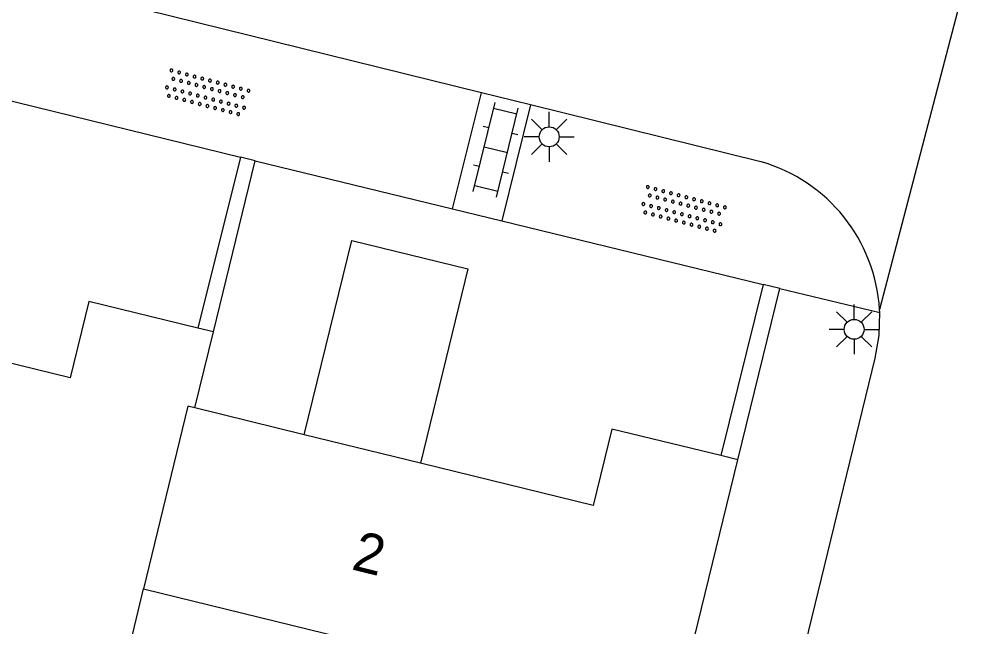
# Model space of a CAD drawing. Extents: x 128999 to 131010, y 395498 to 399007.
# Drawn here: x 129201.32 to 129225.52, y 397693.81 to 397709.04 of the extents above; entities that cross this region are included whole.
import ezdxf

# ---------------------------------------------------------------- set-up
doc = ezdxf.new("R2010")
doc.units = 0
for name, color, linetype in [('gg-afsc-muur', 7, 'Continuous'), ('gg-anno-huisnummerreeks BGT', 7, 'Continuous'), ('gg-bbg-gedigitaliseerde bebouwing', 7, 'Continuous'), ('gg-bbg-hoofdgebouw', 7, 'Continuous'), ('gg-bbg-luifel en loopbrug', 7, 'Continuous'), ('gg-bbg-tussenscheiding', 7, 'Continuous'), ('gg-knt-verharding', 7, 'Continuous'), ('gt-grn-weggrens', 7, 'Continuous'), ('gt-symb-klinker verharding', 7, 'Continuous'), ('gt-symb-lichtmast', 7, 'Continuous'), ('gt-symb-overige verharding', 7, 'Continuous')]:
    doc.layers.add(name, color=color, linetype=linetype)

# ---------------------------------------------------------------- blocks, each defined once
blk = doc.blocks.new('gt0-KL1')
at = {"layer": 'gt-symb-klinker verharding'}
for p, q in [((-1.15, 0.3), (1.15, 0.3)), ((-1, -0.3), (-1, 0.3)), ((-0.5, 0.3), (-0.5, 0.45)), ((0, -0.3), (0, 0.3)), ((0.5, 0.3), (0.5, 0.45)), ((1, -0.3), (1, 0.3)), ((-1.15, -0.3), (1.15, -0.3)), ((-0.5, -0.45), (-0.5, -0.3)), ((0.5, -0.45), (0.5, -0.3))]:
    blk.add_line(p, q, dxfattribs=at)
blk = doc.blocks.new('gt0-LMAST')
at = {"layer": 'gt-symb-lichtmast'}
for p, q in [((-0.005, 0.246), (-0.005, 0.621)), ((-0.182, 0.173), (-0.447, 0.438)), ((0.172, 0.173), (0.437, 0.438)), ((-0.255, -0.004), (-0.63, -0.004)), ((-0.182, -0.181), (-0.447, -0.446)), ((0.437, -0.446), (0.172, -0.181)), ((0.245, -0.004), (0.62, -0.004)), ((-0.005, -0.254), (-0.005, -0.629))]:
    blk.add_line(p, q, dxfattribs=at)
blk.add_circle((-0.005, -0.004), 0.25, dxfattribs=at)
blk = doc.blocks.new('gt0-OVH')
at = {"layer": 'gt-symb-overige verharding'}
for points in [[(-0.972, 0.298), (-0.967, 0.308), (-0.965, 0.319), (-0.966, 0.33), (-0.971, 0.34), (-0.978, 0.348), (-0.988, 0.353), (-0.999, 0.355), (-1.01, 0.354), (-1.02, 0.349), (-1.028, 0.342), (-1.033, 0.332), (-1.035, 0.321), (-1.034, 0.31), (-1.029, 0.3), (-1.022, 0.292), (-1.012, 0.287), (-1.001, 0.285), (-0.99, 0.286), (-0.98, 0.291)], [(-0.772, 0.298), (-0.767, 0.308), (-0.765, 0.319), (-0.766, 0.33), (-0.771, 0.34), (-0.778, 0.348), (-0.788, 0.353), (-0.799, 0.355), (-0.81, 0.354), (-0.82, 0.349), (-0.828, 0.342), (-0.833, 0.332), (-0.835, 0.321), (-0.834, 0.31), (-0.829, 0.3), (-0.822, 0.292), (-0.812, 0.287), (-0.801, 0.285), (-0.79, 0.286), (-0.78, 0.291)], [(-0.572, 0.298), (-0.567, 0.308), (-0.565, 0.319), (-0.566, 0.33), (-0.571, 0.34), (-0.578, 0.348), (-0.588, 0.353), (-0.599, 0.355), (-0.61, 0.354), (-0.62, 0.349), (-0.628, 0.342), (-0.633, 0.332), (-0.635, 0.321), (-0.634, 0.31), (-0.629, 0.3), (-0.622, 0.292), (-0.612, 0.287), (-0.601, 0.285), (-0.59, 0.286), (-0.58, 0.291)], [(-0.372, 0.298), (-0.367, 0.308), (-0.365, 0.319), (-0.366, 0.33), (-0.371, 0.34), (-0.378, 0.348), (-0.388, 0.353), (-0.399, 0.355), (-0.41, 0.354), (-0.42, 0.349), (-0.428, 0.342), (-0.433, 0.332), (-0.435, 0.321), (-0.434, 0.31), (-0.429, 0.3), (-0.422, 0.292), (-0.412, 0.287), (-0.401, 0.285), (-0.39, 0.286), (-0.38, 0.291)], [(-0.172, 0.298), (-0.167, 0.308), (-0.165, 0.319), (-0.166, 0.33), (-0.171, 0.34), (-0.178, 0.348), (-0.188, 0.353), (-0.199, 0.355), (-0.21, 0.354), (-0.22, 0.349), (-0.228, 0.342), (-0.233, 0.332), (-0.235, 0.321), (-0.234, 0.31), (-0.229, 0.3), (-0.222, 0.292), (-0.212, 0.287), (-0.201, 0.285), (-0.19, 0.286), (-0.18, 0.291)], [(0.028, 0.298), (0.033, 0.308), (0.035, 0.319), (0.034, 0.33), (0.029, 0.34), (0.022, 0.348), (0.012, 0.353), (0.001, 0.355), (-0.01, 0.354), (-0.02, 0.349), (-0.028, 0.342), (-0.033, 0.332), (-0.035, 0.321), (-0.034, 0.31), (-0.029, 0.3), (-0.022, 0.292), (-0.012, 0.287), (-0.001, 0.285), (0.01, 0.286), (0.02, 0.291)], [(0.228, 0.298), (0.233, 0.308), (0.235, 0.319), (0.234, 0.33), (0.229, 0.34), (0.222, 0.348), (0.212, 0.353), (0.201, 0.355), (0.19, 0.354), (0.18, 0.349), (0.172, 0.342), (0.167, 0.332), (0.165, 0.321), (0.166, 0.31), (0.171, 0.3), (0.178, 0.292), (0.188, 0.287), (0.199, 0.285), (0.21, 0.286), (0.22, 0.291)], [(0.428, 0.298), (0.433, 0.308), (0.435, 0.319), (0.434, 0.33), (0.429, 0.34), (0.422, 0.348), (0.412, 0.353), (0.401, 0.355), (0.39, 0.354), (0.38, 0.349), (0.372, 0.342), (0.367, 0.332), (0.365, 0.321), (0.366, 0.31), (0.371, 0.3), (0.378, 0.292), (0.388, 0.287), (0.399, 0.285), (0.41, 0.286), (0.42, 0.291)], [(0.628, 0.298), (0.633, 0.308), (0.635, 0.319), (0.634, 0.33), (0.629, 0.34), (0.622, 0.348), (0.612, 0.353), (0.601, 0.355), (0.59, 0.354), (0.58, 0.349), (0.572, 0.342), (0.567, 0.332), (0.565, 0.321), (0.566, 0.31), (0.571, 0.3), (0.578, 0.292), (0.588, 0.287), (0.599, 0.285), (0.61, 0.286), (0.62, 0.291)], [(0.828, 0.298), (0.833, 0.308), (0.835, 0.319), (0.834, 0.33), (0.829, 0.34), (0.822, 0.348), (0.812, 0.353), (0.801, 0.355), (0.79, 0.354), (0.78, 0.349), (0.772, 0.342), (0.767, 0.332), (0.765, 0.321), (0.766, 0.31), (0.771, 0.3), (0.778, 0.292), (0.788, 0.287), (0.799, 0.285), (0.81, 0.286), (0.82, 0.291)], [(1.028, 0.298), (1.033, 0.308), (1.035, 0.319), (1.034, 0.33), (1.029, 0.34), (1.022, 0.348), (1.012, 0.353), (1.001, 0.355), (0.99, 0.354), (0.98, 0.349), (0.972, 0.342), (0.967, 0.332), (0.965, 0.321), (0.966, 0.31), (0.971, 0.3), (0.978, 0.292), (0.988, 0.287), (0.999, 0.285), (1.01, 0.286), (1.02, 0.291)], [(-0.872, 0.106), (-0.867, 0.116), (-0.865, 0.126), (-0.866, 0.137), (-0.871, 0.147), (-0.878, 0.156), (-0.888, 0.161), (-0.899, 0.163), (-0.91, 0.162), (-0.92, 0.157), (-0.928, 0.15), (-0.933, 0.14), (-0.935, 0.129), (-0.934, 0.118), (-0.929, 0.108), (-0.922, 0.1), (-0.912, 0.095), (-0.901, 0.092), (-0.89, 0.094), (-0.88, 0.098)], [(-0.672, 0.106), (-0.667, 0.116), (-0.665, 0.126), (-0.666, 0.137), (-0.671, 0.147), (-0.678, 0.156), (-0.688, 0.161), (-0.699, 0.163), (-0.71, 0.162), (-0.72, 0.157), (-0.728, 0.15), (-0.733, 0.14), (-0.735, 0.129), (-0.734, 0.118), (-0.729, 0.108), (-0.722, 0.1), (-0.712, 0.095), (-0.701, 0.092), (-0.69, 0.094), (-0.68, 0.098)], [(-0.472, 0.106), (-0.467, 0.116), (-0.465, 0.126), (-0.466, 0.137), (-0.471, 0.147), (-0.478, 0.156), (-0.488, 0.161), (-0.499, 0.163), (-0.51, 0.162), (-0.52, 0.157), (-0.528, 0.15), (-0.533, 0.14), (-0.535, 0.129), (-0.534, 0.118), (-0.529, 0.108), (-0.522, 0.1), (-0.512, 0.095), (-0.501, 0.092), (-0.49, 0.094), (-0.48, 0.098)], [(-0.272, 0.106), (-0.267, 0.116), (-0.265, 0.126), (-0.266, 0.137), (-0.271, 0.147), (-0.278, 0.156), (-0.288, 0.161), (-0.299, 0.163), (-0.31, 0.162), (-0.32, 0.157), (-0.328, 0.15), (-0.333, 0.14), (-0.335, 0.129), (-0.334, 0.118), (-0.329, 0.108), (-0.322, 0.1), (-0.312, 0.095), (-0.301, 0.092), (-0.29, 0.094), (-0.28, 0.098)], [(-0.072, 0.106), (-0.067, 0.116), (-0.065, 0.126), (-0.066, 0.137), (-0.071, 0.147), (-0.078, 0.156), (-0.088, 0.161), (-0.099, 0.163), (-0.11, 0.162), (-0.12, 0.157), (-0.128, 0.15), (-0.133, 0.14), (-0.135, 0.129), (-0.134, 0.118), (-0.129, 0.108), (-0.122, 0.1), (-0.112, 0.095), (-0.101, 0.092), (-0.09, 0.094), (-0.08, 0.098)], [(0.128, 0.106), (0.133, 0.116), (0.135, 0.126), (0.134, 0.137), (0.129, 0.147), (0.122, 0.156), (0.112, 0.161), (0.101, 0.163), (0.09, 0.162), (0.08, 0.157), (0.072, 0.15), (0.067, 0.14), (0.065, 0.129), (0.066, 0.118), (0.071, 0.108), (0.078, 0.1), (0.088, 0.095), (0.099, 0.092), (0.11, 0.094), (0.12, 0.098)], [(0.328, 0.106), (0.333, 0.116), (0.335, 0.126), (0.334, 0.137), (0.329, 0.147), (0.322, 0.156), (0.312, 0.161), (0.301, 0.163), (0.29, 0.162), (0.28, 0.157), (0.272, 0.15), (0.267, 0.14), (0.265, 0.129), (0.266, 0.118), (0.271, 0.108), (0.278, 0.1), (0.288, 0.095), (0.299, 0.092), (0.31, 0.094), (0.32, 0.098)], [(0.528, 0.106), (0.533, 0.116), (0.535, 0.126), (0.534, 0.137), (0.529, 0.147), (0.522, 0.156), (0.512, 0.161), (0.501, 0.163), (0.49, 0.162), (0.48, 0.157), (0.472, 0.15), (0.467, 0.14), (0.465, 0.129), (0.466, 0.118), (0.471, 0.108), (0.478, 0.1), (0.488, 0.095), (0.499, 0.092), (0.51, 0.094), (0.52, 0.098)], [(0.728, 0.106), (0.733, 0.116), (0.735, 0.126), (0.734, 0.137), (0.729, 0.147), (0.722, 0.156), (0.712, 0.161), (0.701, 0.163), (0.69, 0.162), (0.68, 0.157), (0.672, 0.15), (0.667, 0.14), (0.665, 0.129), (0.666, 0.118), (0.671, 0.108), (0.678, 0.1), (0.688, 0.095), (0.699, 0.092), (0.71, 0.094), (0.72, 0.098)], [(0.928, 0.106), (0.933, 0.116), (0.935, 0.126), (0.934, 0.137), (0.929, 0.147), (0.922, 0.156), (0.912, 0.161), (0.901, 0.163), (0.89, 0.162), (0.88, 0.157), (0.872, 0.15), (0.867, 0.14), (0.865, 0.129), (0.866, 0.118), (0.871, 0.108), (0.878, 0.1), (0.888, 0.095), (0.899, 0.092), (0.91, 0.094), (0.92, 0.098)], [(-0.972, -0.142), (-0.967, -0.132), (-0.965, -0.121), (-0.966, -0.11), (-0.971, -0.1), (-0.978, -0.092), (-0.988, -0.087), (-0.999, -0.085), (-1.01, -0.086), (-1.02, -0.091), (-1.028, -0.098), (-1.033, -0.108), (-1.035, -0.119), (-1.034, -0.13), (-1.029, -0.14), (-1.022, -0.148), (-1.012, -0.153), (-1.001, -0.155), (-0.99, -0.154), (-0.98, -0.149)], [(-0.772, -0.142), (-0.767, -0.132), (-0.765, -0.121), (-0.766, -0.11), (-0.771, -0.1), (-0.778, -0.092), (-0.788, -0.087), (-0.799, -0.085), (-0.81, -0.086), (-0.82, -0.091), (-0.828, -0.098), (-0.833, -0.108), (-0.835, -0.119), (-0.834, -0.13), (-0.829, -0.14), (-0.822, -0.148), (-0.812, -0.153), (-0.801, -0.155), (-0.79, -0.154), (-0.78, -0.149)], [(-0.572, -0.142), (-0.567, -0.132), (-0.565, -0.121), (-0.566, -0.11), (-0.571, -0.1), (-0.578, -0.092), (-0.588, -0.087), (-0.599, -0.085), (-0.61, -0.086), (-0.62, -0.091), (-0.628, -0.098), (-0.633, -0.108), (-0.635, -0.119), (-0.634, -0.13), (-0.629, -0.14), (-0.622, -0.148), (-0.612, -0.153), (-0.601, -0.155), (-0.59, -0.154), (-0.58, -0.149)], [(-0.372, -0.142), (-0.367, -0.132), (-0.365, -0.121), (-0.366, -0.11), (-0.371, -0.1), (-0.378, -0.092), (-0.388, -0.087), (-0.399, -0.085), (-0.41, -0.086), (-0.42, -0.091), (-0.428, -0.098), (-0.433, -0.108), (-0.435, -0.119), (-0.434, -0.13), (-0.429, -0.14), (-0.422, -0.148), (-0.412, -0.153), (-0.401, -0.155), (-0.39, -0.154), (-0.38, -0.149)], [(-0.172, -0.142), (-0.167, -0.132), (-0.165, -0.121), (-0.166, -0.11), (-0.171, -0.1), (-0.178, -0.092), (-0.188, -0.087), (-0.199, -0.085), (-0.21, -0.086), (-0.22, -0.091), (-0.228, -0.098), (-0.233, -0.108), (-0.235, -0.119), (-0.234, -0.13), (-0.229, -0.14), (-0.222, -0.148), (-0.212, -0.153), (-0.201, -0.155), (-0.19, -0.154), (-0.18, -0.149)], [(0.028, -0.142), (0.033, -0.132), (0.035, -0.121), (0.034, -0.11), (0.029, -0.1), (0.022, -0.092), (0.012, -0.087), (0.001, -0.085), (-0.01, -0.086), (-0.02, -0.091), (-0.028, -0.098), (-0.033, -0.108), (-0.035, -0.119), (-0.034, -0.13), (-0.029, -0.14), (-0.022, -0.148), (-0.012, -0.153), (-0.001, -0.155), (0.01, -0.154), (0.02, -0.149)], [(0.228, -0.142), (0.233, -0.132), (0.235, -0.121), (0.234, -0.11), (0.229, -0.1), (0.222, -0.092), (0.212, -0.087), (0.201, -0.085), (0.19, -0.086), (0.18, -0.091), (0.172, -0.098), (0.167, -0.108), (0.165, -0.119), (0.166, -0.13), (0.171, -0.14), (0.178, -0.148), (0.188, -0.153), (0.199, -0.155), (0.21, -0.154), (0.22, -0.149)], [(0.428, -0.142), (0.433, -0.132), (0.435, -0.121), (0.434, -0.11), (0.429, -0.1), (0.422, -0.092), (0.412, -0.087), (0.401, -0.085), (0.39, -0.086), (0.38, -0.091), (0.372, -0.098), (0.367, -0.108), (0.365, -0.119), (0.366, -0.13), (0.371, -0.14), (0.378, -0.148), (0.388, -0.153), (0.399, -0.155), (0.41, -0.154), (0.42, -0.149)], [(0.628, -0.142), (0.633, -0.132), (0.635, -0.121), (0.634, -0.11), (0.629, -0.1), (0.622, -0.092), (0.612, -0.087), (0.601, -0.085), (0.59, -0.086), (0.58, -0.091), (0.572, -0.098), (0.567, -0.108), (0.565, -0.119), (0.566, -0.13), (0.571, -0.14), (0.578, -0.148), (0.588, -0.153), (0.599, -0.155), (0.61, -0.154), (0.62, -0.149)], [(0.828, -0.142), (0.833, -0.132), (0.835, -0.121), (0.834, -0.11), (0.829, -0.1), (0.822, -0.092), (0.812, -0.087), (0.801, -0.085), (0.79, -0.086), (0.78, -0.091), (0.772, -0.098), (0.767, -0.108), (0.765, -0.119), (0.766, -0.13), (0.771, -0.14), (0.778, -0.148), (0.788, -0.153), (0.799, -0.155), (0.81, -0.154), (0.82, -0.149)], [(1.028, -0.142), (1.033, -0.132), (1.035, -0.121), (1.034, -0.11), (1.029, -0.1), (1.022, -0.092), (1.012, -0.087), (1.001, -0.085), (0.99, -0.086), (0.98, -0.091), (0.972, -0.098), (0.967, -0.108), (0.965, -0.119), (0.966, -0.13), (0.971, -0.14), (0.978, -0.148), (0.988, -0.153), (0.999, -0.155), (1.01, -0.154), (1.02, -0.149)], [(-0.872, -0.334), (-0.867, -0.324), (-0.865, -0.314), (-0.866, -0.303), (-0.871, -0.293), (-0.878, -0.284), (-0.888, -0.279), (-0.899, -0.277), (-0.91, -0.278), (-0.92, -0.283), (-0.928, -0.29), (-0.933, -0.3), (-0.935, -0.311), (-0.934, -0.322), (-0.929, -0.332), (-0.922, -0.34), (-0.912, -0.345), (-0.901, -0.348), (-0.89, -0.346), (-0.88, -0.342)], [(-0.672, -0.334), (-0.667, -0.324), (-0.665, -0.314), (-0.666, -0.303), (-0.671, -0.293), (-0.678, -0.284), (-0.688, -0.279), (-0.699, -0.277), (-0.71, -0.278), (-0.72, -0.283), (-0.728, -0.29), (-0.733, -0.3), (-0.735, -0.311), (-0.734, -0.322), (-0.729, -0.332), (-0.722, -0.34), (-0.712, -0.345), (-0.701, -0.348), (-0.69, -0.346), (-0.68, -0.342)], [(-0.472, -0.334), (-0.467, -0.324), (-0.465, -0.314), (-0.466, -0.303), (-0.471, -0.293), (-0.478, -0.284), (-0.488, -0.279), (-0.499, -0.277), (-0.51, -0.278), (-0.52, -0.283), (-0.528, -0.29), (-0.533, -0.3), (-0.535, -0.311), (-0.534, -0.322), (-0.529, -0.332), (-0.522, -0.34), (-0.512, -0.345), (-0.501, -0.348), (-0.49, -0.346), (-0.48, -0.342)], [(-0.272, -0.334), (-0.267, -0.324), (-0.265, -0.314), (-0.266, -0.303), (-0.271, -0.293), (-0.278, -0.284), (-0.288, -0.279), (-0.299, -0.277), (-0.31, -0.278), (-0.32, -0.283), (-0.328, -0.29), (-0.333, -0.3), (-0.335, -0.311), (-0.334, -0.322), (-0.329, -0.332), (-0.322, -0.34), (-0.312, -0.345), (-0.301, -0.348), (-0.29, -0.346), (-0.28, -0.342)], [(-0.072, -0.334), (-0.067, -0.324), (-0.065, -0.314), (-0.066, -0.303), (-0.071, -0.293), (-0.078, -0.284), (-0.088, -0.279), (-0.099, -0.277), (-0.11, -0.278), (-0.12, -0.283), (-0.128, -0.29), (-0.133, -0.3), (-0.135, -0.311), (-0.134, -0.322), (-0.129, -0.332), (-0.122, -0.34), (-0.112, -0.345), (-0.101, -0.348), (-0.09, -0.346), (-0.08, -0.342)], [(0.128, -0.334), (0.133, -0.324), (0.135, -0.314), (0.134, -0.303), (0.129, -0.293), (0.122, -0.284), (0.112, -0.279), (0.101, -0.277), (0.09, -0.278), (0.08, -0.283), (0.072, -0.29), (0.067, -0.3), (0.065, -0.311), (0.066, -0.322), (0.071, -0.332), (0.078, -0.34), (0.088, -0.345), (0.099, -0.348), (0.11, -0.346), (0.12, -0.342)], [(0.328, -0.334), (0.333, -0.324), (0.335, -0.314), (0.334, -0.303), (0.329, -0.293), (0.322, -0.284), (0.312, -0.279), (0.301, -0.277), (0.29, -0.278), (0.28, -0.283), (0.272, -0.29), (0.267, -0.3), (0.265, -0.311), (0.266, -0.322), (0.271, -0.332), (0.278, -0.34), (0.288, -0.345), (0.299, -0.348), (0.31, -0.346), (0.32, -0.342)], [(0.528, -0.334), (0.533, -0.324), (0.535, -0.314), (0.534, -0.303), (0.529, -0.293), (0.522, -0.284), (0.512, -0.279), (0.501, -0.277), (0.49, -0.278), (0.48, -0.283), (0.472, -0.29), (0.467, -0.3), (0.465, -0.311), (0.466, -0.322), (0.471, -0.332), (0.478, -0.34), (0.488, -0.345), (0.499, -0.348), (0.51, -0.346), (0.52, -0.342)], [(0.728, -0.334), (0.733, -0.324), (0.735, -0.314), (0.734, -0.303), (0.729, -0.293), (0.722, -0.284), (0.712, -0.279), (0.701, -0.277), (0.69, -0.278), (0.68, -0.283), (0.672, -0.29), (0.667, -0.3), (0.665, -0.311), (0.666, -0.322), (0.671, -0.332), (0.678, -0.34), (0.688, -0.345), (0.699, -0.348), (0.71, -0.346), (0.72, -0.342)], [(0.928, -0.334), (0.933, -0.324), (0.935, -0.314), (0.934, -0.303), (0.929, -0.293), (0.922, -0.284), (0.912, -0.279), (0.901, -0.277), (0.89, -0.278), (0.88, -0.283), (0.872, -0.29), (0.867, -0.3), (0.865, -0.311), (0.866, -0.322), (0.871, -0.332), (0.878, -0.34), (0.888, -0.345), (0.899, -0.348), (0.91, -0.346), (0.92, -0.342)]]:
    blk.add_lwpolyline(points, close=True, dxfattribs=at)

msp = doc.modelspace()

# ---------------------------------------------------------------- linework, layer by layer
at = {"layer": 'gg-afsc-muur'}
for p, q in [((129206.871, 397705.587), (129205.807, 397701.298)), ((129206.195, 397701.204), (129207.243, 397705.49)), ((129207.243, 397705.49), (129206.871, 397705.587)), ((129219.987, 397702.387), (129218.923, 397698.098)), ((129220.404, 397702.287), (129219.987, 397702.387)), ((129219.355, 397697.993), (129220.404, 397702.287))]:
    msp.add_line(p, q, dxfattribs=at)
at = {"layer": 'gg-bbg-gedigitaliseerde bebouwing'}
msp.add_line((129202.612, 397687.225), (129204.441, 397694.757), dxfattribs=at)
msp.add_lwpolyline([(129204.441, 397694.757), (129212.702, 397692.735), (129210.859, 397685.207), (129202.612, 397687.225)], dxfattribs=at)
at = {"layer": 'gg-bbg-hoofdgebouw'}
for p, q in [((129205.728, 397699.296), (129206.195, 397701.204)), ((129206.195, 397701.204), (129205.807, 397701.298)), ((129208.473, 397698.623), (129205.728, 397699.296)), ((129211.386, 397697.908), (129208.473, 397698.623)), ((129219.355, 397697.993), (129218.923, 397698.098))]:
    msp.add_line(p, q, dxfattribs=at)
for points in [[(129205.807, 397701.298), (129203.071, 397701.963), (129202.602, 397700.045), (129198.328, 397701.097)], [(129218.923, 397698.098), (129216.187, 397698.763), (129215.718, 397696.845), (129211.386, 397697.908)], [(129201.404, 397682.25), (129214.714, 397678.999), (129219.355, 397697.993)]]:
    msp.add_lwpolyline(points, dxfattribs=at)
at = {"layer": 'gg-bbg-luifel en loopbrug'}
msp.add_lwpolyline([(129208.473, 397698.623), (129209.663, 397703.496), (129212.577, 397702.784), (129211.386, 397697.908)], dxfattribs=at)
at = {"layer": 'gg-bbg-tussenscheiding'}
msp.add_lwpolyline([(129205.728, 397699.296), (129205.554, 397699.339), (129204.441, 397694.757)], dxfattribs=at)
at = {"layer": 'gg-knt-verharding'}
for p, q in [((129212.924, 397707.2), (129201.117, 397710.114)), ((129200.372, 397707.182), (129206.871, 397705.587)), ((129212.192, 397704.285), (129212.924, 397707.2)), ((129214.149, 397706.898), (129212.924, 397707.2)), ((129214.149, 397706.898), (129213.429, 397703.984)), ((129219.933, 397705.47), (129214.149, 397706.898)), ((129207.243, 397705.49), (129212.192, 397704.285)), ((129212.192, 397704.285), (129213.429, 397703.984)), ((129213.429, 397703.984), (129219.987, 397702.387)), ((129220.404, 397702.287), (129222.911, 397701.686)), ((129222.911, 397701.686), (129222.907, 397701.763))]:
    msp.add_line(p, q, dxfattribs=at)
msp.add_lwpolyline([(129218.115, 397681.318), (129222.799, 397700.545), (129222.895, 397701.112), (129222.911, 397701.686)], dxfattribs=at)
msp.add_arc((129218.799, 397701.514), 4.116, 3.4749, 74.0028, dxfattribs=at)
at = {"layer": 'gt-grn-weggrens'}
msp.add_line((129225.521, 397711.763), (129222.907, 397701.763), dxfattribs=at)

# ---------------------------------------------------------------- block references
at = {"layer": 'gt-symb-klinker verharding', "rotation": 76.28353067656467}
msp.add_blockref('gt0-KL1', (129213.278, 397705.765), dxfattribs=at)
at = {"layer": 'gt-symb-lichtmast'}
for p in [(129214.624, 397706.098), (129222.274, 397701.269)]:
    msp.add_blockref('gt0-LMAST', p, dxfattribs=at)
at = {"layer": 'gt-symb-overige verharding'}
for p, rotation in [((129206.026, 397707.195), -14.77272395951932), ((129217.979, 397704.27), -14.702766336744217)]:
    msp.add_blockref('gt0-OVH', p, dxfattribs=dict(at, rotation=rotation))

# ---------------------------------------------------------------- texts
at = {"layer": 'gg-anno-huisnummerreeks BGT'}
msp.add_text('2', height=1, rotation=346.2, dxfattribs=at).set_placement((129209.631, 397695.25))

doc.saveas('drawing.dxf')
